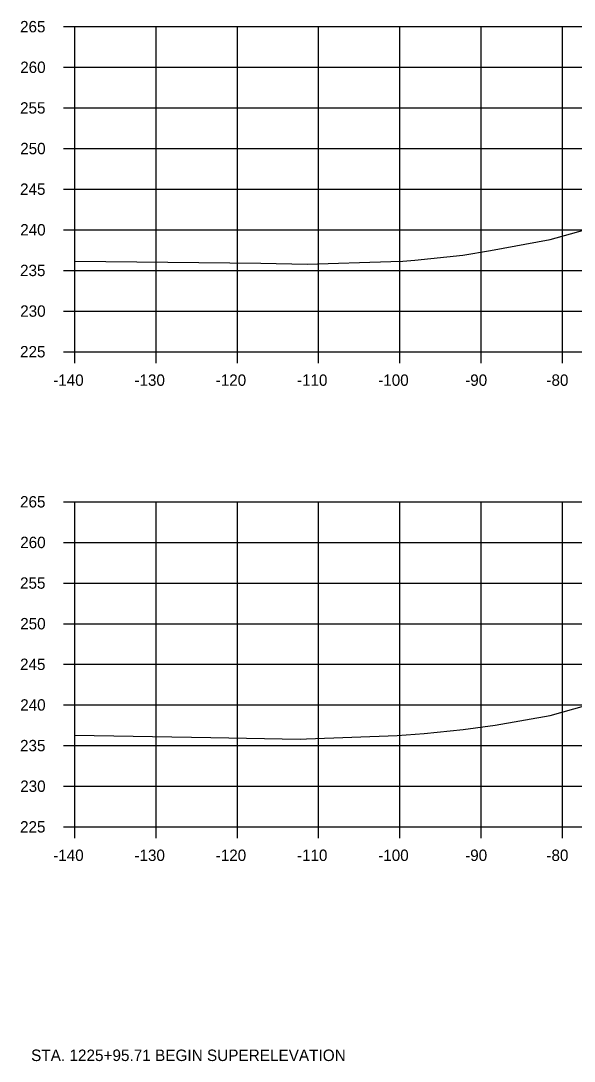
# Model space of a CAD drawing. Extents: x 1342547 to 1344156, y -1532351 to -1517216.
# Drawn here: x 1342556.2 to 1342624.3, y -1528736.7 to -1528608.7 of the extents above; entities that cross this region are included whole.
import ezdxf

# ---------------------------------------------------------------- set-up
doc = ezdxf.new("R2010")
doc.units = 0
for name, color, linetype in [('R_Axis', 7, 'Continuous'), ('R_Axis Annot', 7, 'Continuous'), ('R_Border Notes', 7, 'Continuous'), ('R_Exist Surface', 7, 'Continuous'), ('R_Grid', 7, 'Continuous')]:
    doc.layers.add(name, color=color, linetype=linetype)

msp = doc.modelspace()

# ---------------------------------------------------------------- linework, layer by layer
at = {"layer": 'R_Axis'}
for p, q in [((1342561.47, -1528609.4), (1342562.87, -1528609.4)), ((1342562.87, -1528649.4), (1342562.87, -1528609.4)), ((1342561.47, -1528614.4), (1342562.87, -1528614.4)), ((1342561.47, -1528619.4), (1342562.87, -1528619.4)), ((1342561.47, -1528624.4), (1342562.87, -1528624.4)), ((1342561.47, -1528629.4), (1342562.87, -1528629.4)), ((1342561.47, -1528634.4), (1342562.87, -1528634.4)), ((1342561.47, -1528639.4), (1342562.87, -1528639.4)), ((1342561.47, -1528644.4), (1342562.87, -1528644.4)), ((1342561.47, -1528649.4), (1342562.87, -1528649.4)), ((1342562.87, -1528649.4), (1342842.87, -1528649.4)), ((1342562.87, -1528650.8), (1342562.87, -1528649.4)), ((1342572.87, -1528650.8), (1342572.87, -1528649.4)), ((1342582.87, -1528650.8), (1342582.87, -1528649.4)), ((1342592.87, -1528650.8), (1342592.87, -1528649.4)), ((1342602.87, -1528650.8), (1342602.87, -1528649.4)), ((1342612.87, -1528650.8), (1342612.87, -1528649.4)), ((1342622.87, -1528650.8), (1342622.87, -1528649.4)), ((1342561.47, -1528667.87), (1342562.87, -1528667.87)), ((1342562.87, -1528707.87), (1342562.87, -1528667.87)), ((1342561.47, -1528672.87), (1342562.87, -1528672.87)), ((1342561.47, -1528677.87), (1342562.87, -1528677.87)), ((1342561.47, -1528682.87), (1342562.87, -1528682.87)), ((1342561.47, -1528687.87), (1342562.87, -1528687.87)), ((1342561.47, -1528692.87), (1342562.87, -1528692.87)), ((1342561.47, -1528697.87), (1342562.87, -1528697.87)), ((1342561.47, -1528702.87), (1342562.87, -1528702.87)), ((1342561.47, -1528707.87), (1342562.87, -1528707.87)), ((1342562.87, -1528707.87), (1342842.87, -1528707.87)), ((1342562.87, -1528709.27), (1342562.87, -1528707.87)), ((1342572.87, -1528709.27), (1342572.87, -1528707.87)), ((1342582.87, -1528709.27), (1342582.87, -1528707.87)), ((1342592.87, -1528709.27), (1342592.87, -1528707.87)), ((1342602.87, -1528709.27), (1342602.87, -1528707.87)), ((1342612.87, -1528709.27), (1342612.87, -1528707.87)), ((1342622.87, -1528709.27), (1342622.87, -1528707.87))]:
    msp.add_line(p, q, dxfattribs=at)
at = {"layer": 'R_Exist Surface'}
for points in [[(1342562.87, -1528638.27), (1342585.77, -1528638.51), (1342591.47, -1528638.62), (1342601.77, -1528638.3), (1342603.24, -1528638.25), (1342604.72, -1528638.13), (1342610.62, -1528637.51), (1342614.01, -1528636.93), (1342621.38, -1528635.59), (1342629.91, -1528633.22)], [(1342562.87, -1528696.58), (1342579.58, -1528696.86), (1342590.6, -1528697.07), (1342591.37, -1528697.05), (1342602.55, -1528696.65), (1342605.84, -1528696.37), (1342610.66, -1528695.88), (1342614.59, -1528695.35), (1342621.37, -1528694.18), (1342631.97, -1528691.17)]]:
    msp.add_lwpolyline(points, dxfattribs=at)
at = {"layer": 'R_Grid'}
for p, q in [((1342562.87, -1528609.4), (1342842.87, -1528609.4)), ((1342562.87, -1528649.4), (1342562.87, -1528609.4)), ((1342572.87, -1528649.4), (1342572.87, -1528609.4)), ((1342582.87, -1528649.4), (1342582.87, -1528609.4)), ((1342592.87, -1528649.4), (1342592.87, -1528609.4)), ((1342602.87, -1528649.4), (1342602.87, -1528609.4)), ((1342612.87, -1528649.4), (1342612.87, -1528609.4)), ((1342622.87, -1528649.4), (1342622.87, -1528609.4)), ((1342562.87, -1528614.4), (1342842.87, -1528614.4)), ((1342562.87, -1528619.4), (1342842.87, -1528619.4)), ((1342562.87, -1528624.4), (1342842.87, -1528624.4)), ((1342562.87, -1528629.4), (1342842.87, -1528629.4)), ((1342562.87, -1528634.4), (1342842.87, -1528634.4)), ((1342562.87, -1528639.4), (1342842.87, -1528639.4)), ((1342562.87, -1528644.4), (1342842.87, -1528644.4)), ((1342562.87, -1528649.4), (1342842.87, -1528649.4)), ((1342562.87, -1528667.87), (1342842.87, -1528667.87)), ((1342562.87, -1528707.87), (1342562.87, -1528667.87)), ((1342572.87, -1528707.87), (1342572.87, -1528667.87)), ((1342582.87, -1528707.87), (1342582.87, -1528667.87)), ((1342592.87, -1528707.87), (1342592.87, -1528667.87)), ((1342602.87, -1528707.87), (1342602.87, -1528667.87)), ((1342612.87, -1528707.87), (1342612.87, -1528667.87)), ((1342622.87, -1528707.87), (1342622.87, -1528667.87)), ((1342562.87, -1528672.87), (1342842.87, -1528672.87)), ((1342562.87, -1528677.87), (1342842.87, -1528677.87)), ((1342562.87, -1528682.87), (1342842.87, -1528682.87)), ((1342562.87, -1528687.87), (1342842.87, -1528687.87)), ((1342562.87, -1528692.87), (1342842.87, -1528692.87)), ((1342562.87, -1528697.87), (1342842.87, -1528697.87)), ((1342562.87, -1528702.87), (1342842.87, -1528702.87)), ((1342562.87, -1528707.87), (1342842.87, -1528707.87))]:
    msp.add_line(p, q, dxfattribs=at)

# ---------------------------------------------------------------- texts
at = {"layer": 'R_Axis Annot'}
for s, p in [('265', (1342556.12, -1528610.1)), ('260', (1342556.14, -1528615.1)), ('255', (1342556.12, -1528620.1)), ('250', (1342556.14, -1528625.1)), ('245', (1342556.12, -1528630.1)), ('240', (1342556.14, -1528635.1)), ('235', (1342556.12, -1528640.1)), ('230', (1342556.14, -1528645.1)), ('225', (1342556.12, -1528650.1)), ('-140', (1342560.2, -1528653.6)), ('-130', (1342570.2, -1528653.6)), ('-120', (1342580.2, -1528653.6)), ('-110', (1342590.2, -1528653.6)), ('-100', (1342600.2, -1528653.6)), ('-90', (1342610.9, -1528653.6)), ('-80', (1342620.9, -1528653.6)), ('265', (1342556.12, -1528668.57)), ('260', (1342556.14, -1528673.57)), ('255', (1342556.12, -1528678.57)), ('250', (1342556.14, -1528683.57)), ('245', (1342556.12, -1528688.57)), ('240', (1342556.14, -1528693.57)), ('235', (1342556.12, -1528698.57)), ('230', (1342556.14, -1528703.57)), ('225', (1342556.12, -1528708.57)), ('-140', (1342560.2, -1528712.07)), ('-130', (1342570.2, -1528712.07)), ('-120', (1342580.2, -1528712.07)), ('-110', (1342590.2, -1528712.07)), ('-100', (1342600.2, -1528712.07)), ('-90', (1342610.9, -1528712.07)), ('-80', (1342620.9, -1528712.07))]:
    msp.add_text(s, height=1.4, dxfattribs=at).set_placement(p)
at = {"layer": 'R_Border Notes'}
msp.add_text('STA. 1225+95.71 BEGIN SUPERELEVATION', height=1.41, dxfattribs=at).set_placement((1342557.48, -1528736.69))

doc.saveas('drawing.dxf')
